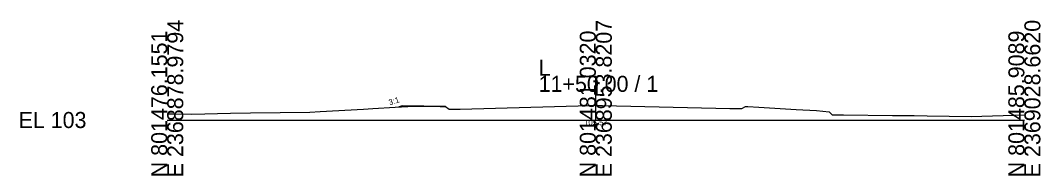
# Model space of a CAD drawing. Extents: x -26 to 8153, y -10 to 9520.
# Drawn here: x -25.7 to 152.8, y 1490.3 to 1517.4 of the extents above; entities that cross this region are included whole.
import ezdxf

# ---------------------------------------------------------------- set-up
doc = ezdxf.new("R2010")
doc.units = 0
for name, color, linetype in [('Exist Cross Section Cell', 7, 'Continuous'), ('Exist XS Center Line Elevation Label', 7, 'Continuous'), ('Exist XS Ground Line', 7, 'Continuous'), ('Prop CMT Slope Grass', 7, 'Continuous'), ('Prop XS Earthwork Shape', 7, 'Continuous'), ('Prop XS Side Slope Text', 7, 'Continuous')]:
    doc.layers.add(name, color=color, linetype=linetype)

msp = doc.modelspace()

# ---------------------------------------------------------------- linework, layer by layer
at = {"layer": 'Exist Cross Section Cell'}
for p, q in [((75, 1500), (75, 1507.71)), ((0, 1500), (75, 1500)), ((75, 1500), (150, 1500))]:
    msp.add_line(p, q, dxfattribs=at)
at = {"layer": 'Exist XS Ground Line'}
for p, q in [((24.96, 1501.39), (26.76, 1501.47)), ((26.76, 1501.47), (34.34, 1501.91)), ((34.34, 1501.91), (36, 1501.99)), ((36, 1501.99), (39.88, 1502.25)), ((39.88, 1502.25), (43.21, 1502.41)), ((43.21, 1502.41), (46.46, 1502.39)), ((46.46, 1502.39), (48.28, 1502.36)), ((48.28, 1502.36), (48.69, 1502.35)), ((48.69, 1502.35), (49.34, 1501.88)), ((49.34, 1501.88), (51.25, 1501.92)), ((51.25, 1501.92), (73.97, 1502.55)), ((73.97, 1502.55), (74.88, 1502.57)), ((74.88, 1502.57), (76.16, 1502.53)), ((76.16, 1502.53), (98.43, 1502)), ((98.43, 1502), (100.26, 1501.98)), ((100.26, 1501.98), (100.58, 1501.99)), ((100.58, 1501.99), (101.21, 1502.38)), ((101.21, 1502.38), (101.63, 1502.38)), ((101.63, 1502.38), (103.52, 1502.23)), ((103.52, 1502.23), (110.07, 1501.85)), ((110.07, 1501.85), (113.61, 1501.64)), ((113.61, 1501.64), (115.86, 1501.42)), ((0, 1501.08), (1.05, 1501.06)), ((1.05, 1501.06), (4.29, 1501.04)), ((4.29, 1501.04), (11.07, 1501.2)), ((11.07, 1501.2), (14.58, 1501.26)), ((14.58, 1501.26), (24.96, 1501.39)), ((115.86, 1501.42), (116.39, 1500.92)), ((116.39, 1500.92), (118.35, 1500.92)), ((118.35, 1500.92), (126.9, 1500.8)), ((126.9, 1500.8), (130.73, 1500.81)), ((130.73, 1500.81), (132.98, 1500.71)), ((132.98, 1500.71), (140.67, 1500.64)), ((140.67, 1500.64), (150, 1500.88))]:
    msp.add_line(p, q, dxfattribs=at)
at = {"layer": 'Prop CMT Slope Grass'}
msp.add_lwpolyline([(48.69, 1502.35), (41.19, 1502.5), (40.51, 1502.28)], dxfattribs=at)
at = {"layer": 'Prop XS Earthwork Shape'}
for points in [[(43.21, 1502.41), (46.46, 1502.39), (47.75, 1502.37), (41.19, 1502.5), (40.51, 1502.28)], [(48.28, 1502.36), (48.69, 1502.35), (47.75, 1502.37)]]:
    msp.add_lwpolyline(points, close=True, dxfattribs=at)

# ---------------------------------------------------------------- texts
at = {"layer": 'Exist Cross Section Cell'}
for s, p in [('E 2368878.9794', (2.8, 1490)), ('E 2368953.8207', (77.8, 1490)), ('E 2369028.6620', (152.8, 1490)), ('N 801476.1551', (0, 1490)), ('N 801481.0320', (75, 1490)), ('N 801485.9089', (150, 1490))]:
    msp.add_text(s, height=2.8, rotation=90, dxfattribs=at).set_placement(p)
for s, p in [('L', (65, 1507.71)), ('11+50.00 / 1', (65, 1504.91)), ('EL 103', (-26, 1498.6))]:
    msp.add_text(s, height=2.8, dxfattribs=at).set_placement(p)
at = {"layer": 'Exist XS Center Line Elevation Label'}
msp.add_text('105.57', height=1, dxfattribs=at).set_placement((72.97, 1499.07))
at = {"layer": 'Prop XS Side Slope Text'}
msp.add_text('3:1', height=1, rotation=18.4349, dxfattribs=at).set_placement((38.96, 1502.55))

doc.saveas('drawing.dxf')
